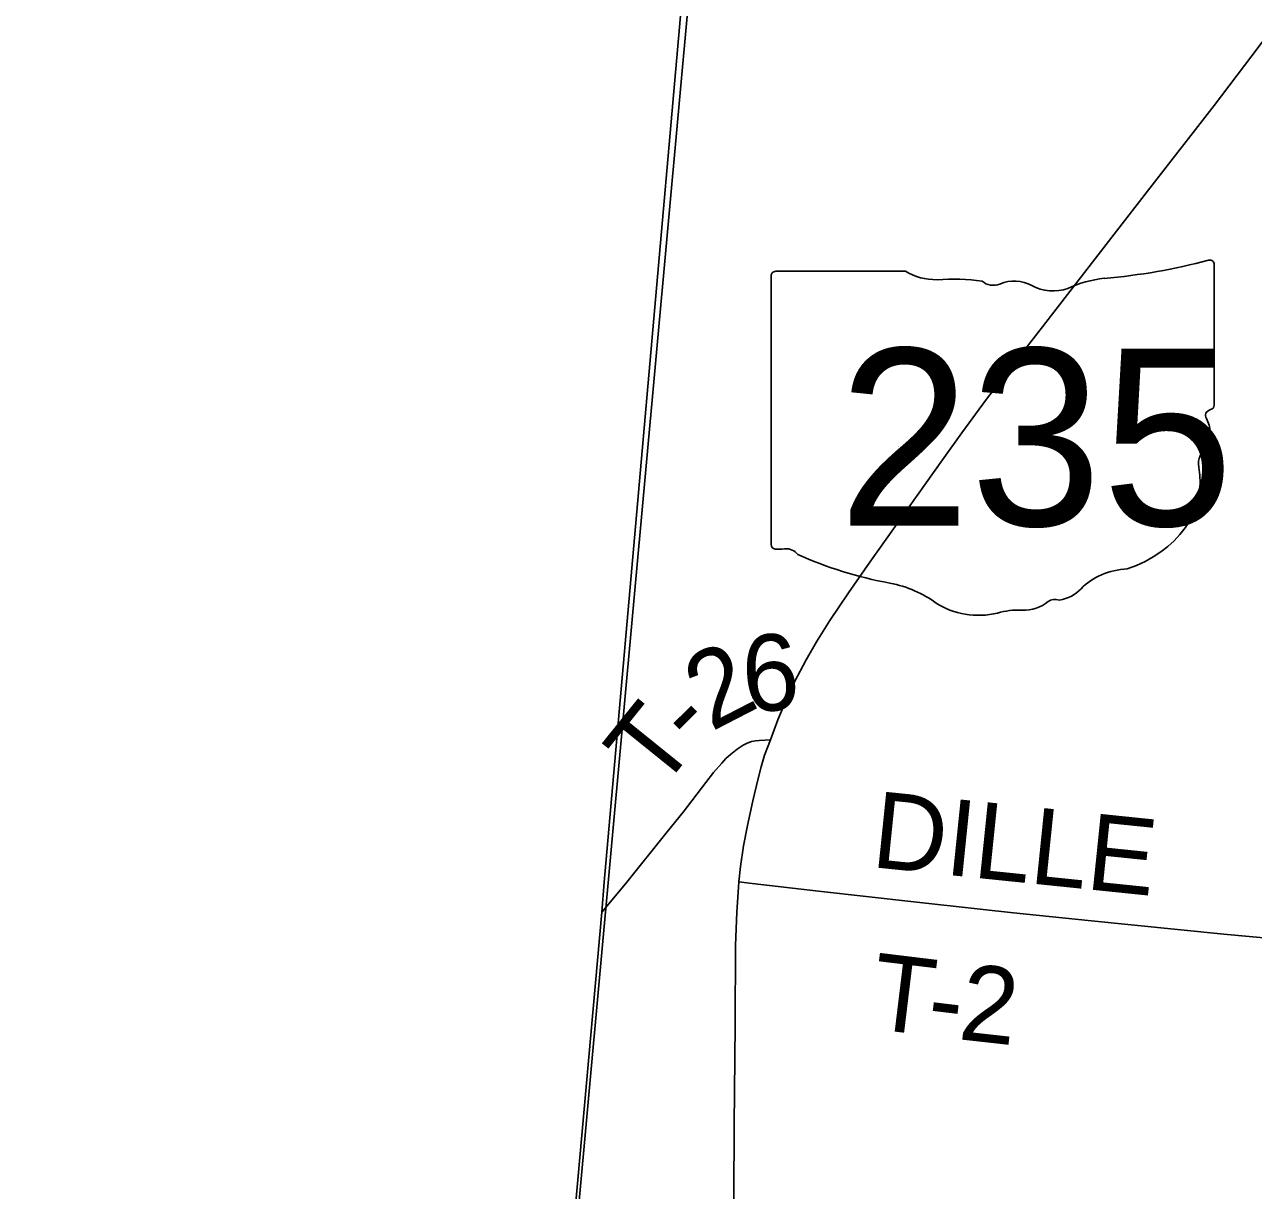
# Model space of a CAD drawing. Extents: x 1410790 to 1770854, y 566777 to 831614.
# Drawn here: x 1531547 to 1536377, y 693861 to 698444 of the extents above; entities that cross this region are included whole.
import ezdxf

# ---------------------------------------------------------------- set-up
doc = ezdxf.new("R2010")
doc.units = 0
for name, color, linetype in [('GM_X_Adjacent_County', 7, 'Continuous'), ('GM_X_County', 7, 'Continuous'), ('GM_X_Section', 7, 'Continuous'), ('GM_X_State_Location', 7, 'Continuous'), ('GM_X_State_Route', 7, 'Continuous'), ('GM_X_State_Shield', 7, 'Continuous'), ('GM_X_Township', 7, 'Continuous'), ('GM_X_Township_Road', 7, 'Continuous'), ('GM_X_Township_Road_Text', 7, 'Continuous')]:
    doc.layers.add(name, color=color, linetype=linetype)

msp = doc.modelspace()

# ---------------------------------------------------------------- linework, layer by layer
at = {"layer": 'GM_X_Adjacent_County'}
msp.add_lwpolyline([(1529058.1, 688805.7), (1533229, 688408.2), (1533816.7, 694955.4), (1533824.8, 695073.1), (1534147.5, 698733.2)], dxfattribs=at)
at = {"layer": 'GM_X_County'}
msp.add_lwpolyline([(1560479.3, 675077.6), (1551023.2, 675967.7), (1550298.6, 676036.1), (1549221.7, 676137.7), (1549163.6, 676143.2), (1549055.1, 676153.5), (1548976.7, 676161.6), (1548434.7, 676212.1), (1540699.1, 676942.3), (1537119.3, 677318.4), (1532283.1, 677781.7), (1532432.5, 679432.9), (1532757.6, 682794.4), (1532780, 683027.9), (1532785, 683070.4), (1532792.7, 683152.8), (1532826.7, 683579.1), (1533175.8, 687383.4), (1533229, 688408.2), (1533816.7, 694955.4), (1533824.8, 695073.1), (1534147.5, 698733.2)], dxfattribs=at)
at = {"layer": 'GM_X_Section'}
msp.add_lwpolyline([(1534209.8, 699120.7), (1539645, 698570.3), (1539075.1, 693257.5), (1533718.7, 693734.1), (1534206.3, 699082.5)], close=True, dxfattribs=at)
at = {"layer": 'GM_X_State_Route'}
for points in [[(1534335.6, 693982.8), (1534336.6, 694118.4), (1534339.9, 694512.8), (1534341.9, 694824.8), (1534343, 694856.6), (1534346.3, 694955.8), (1534352.8, 695053.9), (1534354.9, 695074.1), (1534361.3, 695135.2), (1534373.1, 695216.1), (1534388, 695296.5), (1534409.3, 695392.3), (1534431.2, 695480.8), (1534442.5, 695526.2), (1534456.1, 695572.5), (1534478.4, 695632.8), (1534507.4, 695710.8), (1534538.9, 695786.3), (1534573.7, 695860.4), (1534619.4, 695947.3), (1534660.2, 696018.3), (1534712.4, 696101.6), (1534785.1, 696210.7), (1534870.1, 696331.3), (1535154.8, 696732.8), (1535230.8, 696839.6), (1535328.6, 696971.2), (1535438.3, 697114.3), (1535538.9, 697243.9), (1535829.3, 697620.7), (1535970.6, 697801.8), (1536222.2, 698125.8), (1536371.2, 698321.9), (1536451.7, 698428.5)], [(1534334.2, 693609), (1534335.5, 693970.6), (1534335.6, 693982.8)]]:
    msp.add_lwpolyline(points, dxfattribs=at)
at = {"layer": 'GM_X_State_Shield'}
for p, q in [((1535009.1, 697475), (1534499.5, 697475)), ((1536222.5, 696948.4), (1536222.5, 697501.1)), ((1534482.3, 697456.8), (1534482.3, 696400.1)), ((1536222.4, 696948.5), (1536222.5, 696948.4))]:
    msp.add_line(p, q, dxfattribs=at)
for centre, major_axis, start_param, end_param in [((1535602.6, 698915.5), (1845.5, 0), 4.814394, 5.042369), ((1536203.2, 697503.4), (19.4, 0), 6.141152, 7.989035), ((1534502.3, 697459), (20.2, 0), 1.712693, 3.28349), ((1535130.5, 697597.6), (195.5, 0), 4.042523, 4.731795), ((1535195.3, 696881.7), (702, 0), 1.404758, 1.657858), ((1535354.7, 697464.5), (56.4, 0), 3.836095, 5.185415), ((1535437.5, 697342.4), (117.3, 0), 0.950623, 2.079405), ((1535838, 697152.2), (371.3, 0), 1.699011, 2.107814), ((1535588.9, 697509.9), (141.1, 0), 4.081561, 5.145723), ((1536201.9, 696946.3), (20.7, 0), 5.05454, 6.418171), ((1536218.1, 696907.8), (30, 0), 1.883978, 3.671073), ((1536027.3, 696838), (180, 0), 5.934695, 6.695948), ((1536291.9, 696717.1), (130.9, 0), 2.387724, 3.262537), ((1535706, 696646.8), (461.6, 0), 5.101752, 6.440018), ((1534502.4, 696397.8), (20.3, 0), 3.00124, 4.508301), ((1534505.5, 696505.9), (155.2, 0), 4.665946, 4.897461), ((1534537.3, 696339.2), (56, 0), 0.519207, 1.627899), ((1535243.9, 697288.5), (1332.7, 0), 4.195997, 4.488961), ((1535900.7, 696103.5), (252.8, 0), 1.647645, 2.488434), ((1534846.6, 695925.4), (417, 0), 0.823519, 1.323587), ((1535580.4, 696297.7), (149.1, 0), 4.937069, 5.64225), ((1535297.5, 696333.9), (264.6, 0), 4.026481, 4.996735), ((1535469.8, 696254.8), (141, 0), 4.691044, 5.507374), ((1535597.3, 696152.5), (39.7, 0), 1.147584, 2.315152), ((1535450.4, 695968.6), (217.4, 0), 1.495662, 1.94098)]:
    msp.add_ellipse(centre, major_axis=major_axis, ratio=0.8, start_param=start_param, end_param=end_param, dxfattribs=at)
at = {"layer": 'GM_X_Township'}
msp.add_lwpolyline([(1534147.5, 698733.2), (1533824.8, 695073.1), (1533816.7, 694955.4), (1533229, 688408.2), (1533175.8, 687383.4), (1532826.7, 683579.1)], dxfattribs=at)
at = {"layer": 'GM_X_Township_Road'}
for points in [[(1533816.7, 694955.4), (1533909.2, 695066.9), (1534073.3, 695270.4), (1534135.5, 695348), (1534224.4, 695465.2), (1534255.6, 695504.3), (1534287.4, 695541.3), (1534304.1, 695559), (1534321.2, 695575.1), (1534347.8, 695596), (1534371.2, 695612.1), (1534387.4, 695619.9), (1534404.1, 695626.7), (1534419.6, 695629), (1534434.2, 695630), (1534478.4, 695632.8)], [(1534354.9, 695074.1), (1534406.9, 695068.1), (1534667.8, 695038.3), (1535042.9, 694995.9), (1535303.7, 694966.5), (1535434, 694952.4), (1535727.7, 694922.1), (1536260.3, 694868.3), (1536787, 694819.8)]]:
    msp.add_lwpolyline(points, dxfattribs=at)

# ---------------------------------------------------------------- texts
at = {"layer": 'GM_X_State_Location'}
for s in ['s', 'r']:
    msp.add_text(s, height=1, dxfattribs=at).set_placement((1535332.9, 696858.2))
msp.add_text('235', height=1, rotation=0, dxfattribs=at).set_placement((1534979.9, 696785.5))
at = {"layer": 'GM_X_State_Shield'}
msp.add_text('235', height=696.1, dxfattribs=at).set_placement((1534746, 696474.6))
at = {"layer": 'GM_X_Township_Road_Text'}
for s, rotation, p in [('6', 4.5321, (1534378.6, 695738.8)), ('2', 27.2723, (1534245.7, 695663.4)), ('T', 51.1074, (1534044, 695423.6)), ('-', 44.8966, (1534178.9, 695591.5)), ('DILLE', 354.1257, (1534870.6, 695133)), ('T', 353.0682, (1534864.1, 694498.3)), ('2', 353.6818, (1535212.7, 694456.1)), ('-', 353.156, (1535087.4, 694471.1))]:
    msp.add_text(s, height=300, rotation=rotation, dxfattribs=at).set_placement(p)

doc.saveas('drawing.dxf')
